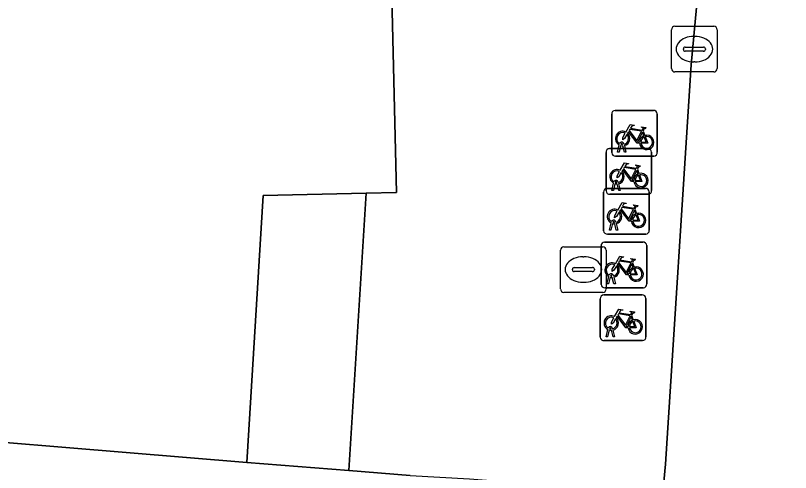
# Model space of a CAD drawing. Extents: x 160856 to 161310, y 384024 to 384878.
# Drawn here: x 161196.94 to 161213.93, y 384253.51 to 384263.52 of the extents above; entities that cross this region are included whole.
import ezdxf

# ---------------------------------------------------------------- set-up
doc = ezdxf.new("R2010")
doc.units = 0
for name, color, linetype in [('IMGEO_Brandkraan', 7, 'Continuous'), ('IMGEO_Fietsenrek', 7, 'Continuous'), ('IMGEO_Kolk', 7, 'Continuous'), ('IMGEO_Pand', 7, 'Continuous'), ('IMGEO_Rijbaan_lokaal_open', 7, 'Continuous'), ('IMGEO_Voetpad_open', 7, 'Continuous')]:
    doc.layers.add(name, color=color, linetype=linetype)

msp = doc.modelspace()

# ---------------------------------------------------------------- linework, layer by layer
at = {"layer": 'IMGEO_Brandkraan'}
for p, q in [((161208.889, 384257.532), (161208.889, 384258.384)), ((161208.964, 384258.458), (161209.816, 384258.458)), ((161209.89, 384258.384), (161209.89, 384257.532)), ((161209.377, 384258.238), (161209.402, 384258.238)), ((161209.191, 384258.001), (161209.589, 384258.001)), ((161209.148, 384257.952), (161209.148, 384257.964)), ((161209.586, 384257.915), (161209.188, 384257.915)), ((161209.632, 384257.964), (161209.632, 384257.952)), ((161209.4, 384257.678), (161209.375, 384257.678)), ((161209.816, 384257.458), (161208.964, 384257.458))]:
    msp.add_line(p, q, dxfattribs=at)
for points in [[(161208.889, 384257.532), (161208.889, 384258.384)], [(161208.964, 384258.458), (161209.816, 384258.458)], [(161209.89, 384258.384), (161209.89, 384257.532)], [(161209.816, 384257.458), (161208.964, 384257.458)]]:
    msp.add_lwpolyline(points, dxfattribs=at)
for centre, radius, start, end in [((161208.966, 384258.382), 0.0765, 91.552, 178.448), ((161208.966, 384258.382), 0.0765, 91.552, 178.448), ((161209.814, 384258.382), 0.0765, 1.552, 88.448), ((161209.814, 384258.382), 0.0765, 1.552, 88.448), ((161209.188, 384257.961), 0.0403, 85.8775, 175.7526), ((161209.593, 384257.963), 0.0386, 1.7309, 96.639), ((161209.185, 384257.951), 0.0366, 178.938, 274.7102), ((161209.589, 384257.958), 0.043, 264.8664, 352.4533), ((161208.966, 384257.534), 0.0765, 181.552, 268.448), ((161208.966, 384257.534), 0.0765, 181.552, 268.448), ((161209.814, 384257.534), 0.0765, 271.552, 358.448), ((161209.814, 384257.534), 0.0765, 271.552, 358.448)]:
    msp.add_arc(centre, radius, start, end, dxfattribs=at)
for centre, major_axis, ratio, start_param, end_param in [((161209.376, 384257.958), (-0.387, 0.002), 0.722429, 4.712389, 7.853982), ((161209.401, 384257.958), (-0.39, 0.002), 0.717154, 1.570796, 4.712389)]:
    msp.add_ellipse(centre, major_axis=major_axis, ratio=ratio, start_param=start_param, end_param=end_param, dxfattribs=at)
at = {"layer": 'IMGEO_Fietsenrek'}
for p, q in [((161210.086, 384261.444), (161210.927, 384261.444)), ((161210.927, 384261.444), (161210.086, 384261.444)), ((161211.011, 384261.369), (161211.011, 384260.528)), ((161211.011, 384260.528), (161211.011, 384261.369)), ((161210.011, 384260.519), (161210.011, 384261.36)), ((161210.011, 384261.36), (161210.011, 384260.519)), ((161210.698, 384260.993), (161210.734, 384260.898)), ((161210.249, 384260.7), (161210.248, 384260.704)), ((161210.28, 384260.711), (161210.281, 384260.704)), ((161209.886, 384259.682), (161209.886, 384260.523)), ((161209.886, 384260.523), (161209.886, 384259.682)), ((161209.961, 384260.607), (161210.802, 384260.607)), ((161210.802, 384260.607), (161209.961, 384260.607)), ((161210.138, 384260.528), (161210.177, 384260.688)), ((161210.172, 384260.528), (161210.138, 384260.528)), ((161210.207, 384260.676), (161210.172, 384260.528)), ((161210.29, 384260.528), (161210.256, 384260.67)), ((161210.288, 384260.674), (161210.323, 384260.528)), ((161210.323, 384260.528), (161210.29, 384260.528)), ((161210.886, 384260.532), (161210.886, 384259.691)), ((161210.886, 384259.691), (161210.886, 384260.532)), ((161210.936, 384260.444), (161210.095, 384260.444)), ((161210.095, 384260.444), (161210.936, 384260.444)), ((161210.573, 384260.156), (161210.609, 384260.061)), ((161210.013, 384259.691), (161210.052, 384259.851)), ((161210.124, 384259.863), (161210.123, 384259.867)), ((161210.155, 384259.874), (161210.156, 384259.867)), ((161209.908, 384259.735), (161210.749, 384259.735)), ((161210.749, 384259.735), (161209.908, 384259.735)), ((161210.047, 384259.691), (161210.013, 384259.691)), ((161210.082, 384259.839), (161210.047, 384259.691)), ((161210.165, 384259.691), (161210.131, 384259.833)), ((161210.163, 384259.837), (161210.198, 384259.691)), ((161210.198, 384259.691), (161210.165, 384259.691)), ((161209.833, 384258.81), (161209.833, 384259.651)), ((161209.833, 384259.651), (161209.833, 384258.81)), ((161210.811, 384259.607), (161209.97, 384259.607)), ((161209.97, 384259.607), (161210.811, 384259.607)), ((161210.833, 384259.66), (161210.833, 384258.819)), ((161210.833, 384258.819), (161210.833, 384259.66)), ((161210.52, 384259.284), (161210.556, 384259.189)), ((161210.071, 384258.991), (161210.07, 384258.995)), ((161210.102, 384259.002), (161210.103, 384258.995)), ((161209.96, 384258.819), (161209.999, 384258.979)), ((161210.029, 384258.967), (161209.994, 384258.819)), ((161210.112, 384258.819), (161210.078, 384258.961)), ((161210.11, 384258.965), (161210.145, 384258.819)), ((161210.758, 384258.735), (161209.917, 384258.735)), ((161209.917, 384258.735), (161210.758, 384258.735)), ((161209.994, 384258.819), (161209.96, 384258.819)), ((161210.145, 384258.819), (161210.112, 384258.819)), ((161209.854, 384258.559), (161210.695, 384258.559)), ((161210.695, 384258.559), (161209.854, 384258.559)), ((161210.779, 384258.484), (161210.779, 384257.643)), ((161210.779, 384257.643), (161210.779, 384258.484)), ((161209.779, 384257.634), (161209.779, 384258.475)), ((161209.779, 384258.475), (161209.779, 384257.634)), ((161210.466, 384258.108), (161210.502, 384258.013)), ((161209.906, 384257.643), (161209.945, 384257.803)), ((161210.017, 384257.815), (161210.016, 384257.819)), ((161210.048, 384257.826), (161210.049, 384257.819)), ((161209.94, 384257.643), (161209.906, 384257.643)), ((161209.975, 384257.791), (161209.94, 384257.643)), ((161210.058, 384257.643), (161210.024, 384257.785)), ((161210.056, 384257.789), (161210.091, 384257.643)), ((161210.091, 384257.643), (161210.058, 384257.643)), ((161210.704, 384257.559), (161209.863, 384257.559)), ((161209.863, 384257.559), (161210.704, 384257.559)), ((161209.761, 384256.477), (161209.761, 384257.318)), ((161209.761, 384257.318), (161209.761, 384256.477)), ((161209.836, 384257.402), (161210.677, 384257.402)), ((161210.677, 384257.402), (161209.836, 384257.402)), ((161210.761, 384257.327), (161210.761, 384256.486)), ((161210.761, 384256.486), (161210.761, 384257.327)), ((161210.448, 384256.951), (161210.484, 384256.856)), ((161209.888, 384256.486), (161209.927, 384256.646)), ((161209.957, 384256.634), (161209.922, 384256.486)), ((161209.999, 384256.658), (161209.998, 384256.662)), ((161210.04, 384256.486), (161210.006, 384256.628)), ((161210.03, 384256.669), (161210.031, 384256.662)), ((161210.038, 384256.632), (161210.073, 384256.486)), ((161209.922, 384256.486), (161209.888, 384256.486)), ((161210.073, 384256.486), (161210.04, 384256.486)), ((161210.686, 384256.402), (161209.845, 384256.402)), ((161209.845, 384256.402), (161210.686, 384256.402))]:
    msp.add_line(p, q, dxfattribs=at)
for points in [[(161210.324, 384260.97), (161210.419, 384261.134), (161210.505, 384261.12), (161210.507, 384261.111), (161210.451, 384261.1), (161210.424, 384261.055), (161210.68, 384261.014)], [(161210.667, 384260.989), (161210.41, 384261.03), (161210.393, 384261.001), (161210.56, 384260.781), (161210.667, 384260.989)], [(161210.68, 384261.014), (161210.705, 384261.063), (161210.699, 384261.067), (161210.676, 384261.071), (161210.664, 384261.078), (161210.663, 384261.081), (161210.665, 384261.086), (161210.76, 384261.071), (161210.762, 384261.061), (161210.752, 384261.048), (161210.74, 384261.042), (161210.726, 384261.048), (161210.698, 384260.993)], [(161210.345, 384260.918), (161210.293, 384260.828), (161210.253, 384260.803), (161210.254, 384260.85), (161210.309, 384260.944)], [(161210.62, 384260.726), (161210.57, 384260.726), (161210.379, 384260.977), (161210.36, 384260.945)], [(161210.715, 384260.891), (161210.685, 384260.968), (161210.576, 384260.75), (161210.619, 384260.75)], [(161210.649, 384260.75), (161210.769, 384260.749), (161210.725, 384260.863)], [(161210.745, 384260.87), (161210.8, 384260.725), (161210.65, 384260.725)], [(161210.199, 384260.133), (161210.294, 384260.297), (161210.38, 384260.283), (161210.382, 384260.274), (161210.326, 384260.263), (161210.299, 384260.218), (161210.555, 384260.177)], [(161210.542, 384260.152), (161210.285, 384260.193), (161210.268, 384260.164), (161210.435, 384259.944), (161210.542, 384260.152)], [(161210.555, 384260.177), (161210.58, 384260.226), (161210.574, 384260.23), (161210.551, 384260.234), (161210.539, 384260.241), (161210.538, 384260.244), (161210.54, 384260.249), (161210.635, 384260.234), (161210.637, 384260.224), (161210.627, 384260.211), (161210.615, 384260.205), (161210.601, 384260.211), (161210.573, 384260.156)], [(161210.22, 384260.081), (161210.168, 384259.991), (161210.128, 384259.966), (161210.129, 384260.013), (161210.184, 384260.107)], [(161210.495, 384259.889), (161210.445, 384259.889), (161210.254, 384260.14), (161210.235, 384260.108)], [(161210.59, 384260.054), (161210.56, 384260.131), (161210.451, 384259.913), (161210.494, 384259.913)], [(161210.524, 384259.913), (161210.644, 384259.912), (161210.6, 384260.026)], [(161210.62, 384260.033), (161210.675, 384259.888), (161210.525, 384259.888)], [(161210.146, 384259.261), (161210.241, 384259.425), (161210.327, 384259.411), (161210.329, 384259.402), (161210.273, 384259.391), (161210.246, 384259.346), (161210.502, 384259.305)], [(161210.502, 384259.305), (161210.527, 384259.354), (161210.521, 384259.358), (161210.498, 384259.362), (161210.486, 384259.369), (161210.485, 384259.372), (161210.487, 384259.377), (161210.582, 384259.362), (161210.584, 384259.352), (161210.574, 384259.339), (161210.562, 384259.333), (161210.548, 384259.339), (161210.52, 384259.284)], [(161210.167, 384259.209), (161210.115, 384259.119), (161210.075, 384259.094), (161210.076, 384259.141), (161210.131, 384259.235)], [(161210.442, 384259.017), (161210.392, 384259.017), (161210.201, 384259.268), (161210.182, 384259.236)], [(161210.489, 384259.28), (161210.232, 384259.321), (161210.215, 384259.292), (161210.382, 384259.072), (161210.489, 384259.28)], [(161210.537, 384259.182), (161210.507, 384259.259), (161210.398, 384259.041), (161210.441, 384259.041)], [(161210.567, 384259.161), (161210.622, 384259.016), (161210.472, 384259.016)], [(161210.471, 384259.041), (161210.591, 384259.04), (161210.547, 384259.154)], [(161210.092, 384258.085), (161210.187, 384258.249), (161210.273, 384258.235), (161210.275, 384258.226), (161210.219, 384258.215), (161210.192, 384258.17), (161210.448, 384258.129)], [(161210.435, 384258.104), (161210.178, 384258.145), (161210.161, 384258.116), (161210.328, 384257.896), (161210.435, 384258.104)], [(161210.448, 384258.129), (161210.473, 384258.178), (161210.467, 384258.182), (161210.444, 384258.186), (161210.432, 384258.193), (161210.431, 384258.196), (161210.433, 384258.201), (161210.528, 384258.186), (161210.53, 384258.176), (161210.52, 384258.163), (161210.508, 384258.157), (161210.494, 384258.163), (161210.466, 384258.108)], [(161210.113, 384258.033), (161210.061, 384257.943), (161210.021, 384257.918), (161210.022, 384257.965), (161210.077, 384258.059)], [(161210.388, 384257.841), (161210.338, 384257.841), (161210.147, 384258.092), (161210.128, 384258.06)], [(161210.483, 384258.006), (161210.453, 384258.083), (161210.344, 384257.865), (161210.387, 384257.865)], [(161210.417, 384257.865), (161210.537, 384257.864), (161210.493, 384257.978)], [(161210.513, 384257.985), (161210.568, 384257.84), (161210.418, 384257.84)], [(161210.074, 384256.928), (161210.169, 384257.092), (161210.255, 384257.078), (161210.257, 384257.069), (161210.201, 384257.058), (161210.174, 384257.013), (161210.43, 384256.972)], [(161210.417, 384256.947), (161210.16, 384256.988), (161210.143, 384256.959), (161210.31, 384256.739), (161210.417, 384256.947)], [(161210.43, 384256.972), (161210.455, 384257.021), (161210.449, 384257.025), (161210.426, 384257.029), (161210.414, 384257.036), (161210.413, 384257.039), (161210.415, 384257.044), (161210.51, 384257.029), (161210.512, 384257.019), (161210.502, 384257.006), (161210.49, 384257), (161210.476, 384257.006), (161210.448, 384256.951)], [(161210.095, 384256.876), (161210.043, 384256.786), (161210.003, 384256.761), (161210.004, 384256.808), (161210.059, 384256.902)], [(161210.37, 384256.684), (161210.32, 384256.684), (161210.129, 384256.935), (161210.11, 384256.903)], [(161210.465, 384256.849), (161210.435, 384256.926), (161210.326, 384256.708), (161210.369, 384256.708)], [(161210.399, 384256.708), (161210.519, 384256.707), (161210.475, 384256.821)], [(161210.495, 384256.828), (161210.55, 384256.683), (161210.4, 384256.683)]]:
    msp.add_lwpolyline(points, dxfattribs=at)
for centre, radius, start, end in [((161210.089, 384261.366), 0.0779, 92.4484, 184.2845), ((161210.089, 384261.366), 0.0779, 92.4484, 184.2845), ((161210.933, 384261.366), 0.0779, 2.4484, 94.2845), ((161210.933, 384261.366), 0.0779, 2.4484, 94.2845), ((161210.251, 384260.829), 0.159, 62.6766, 242.1369), ((161210.251, 384260.829), 0.129, 63.3192, 238.903), ((161210.251, 384260.829), 0.129, 283.6043, 43.4302), ((161210.251, 384260.829), 0.159, 283.5766, 46.6042), ((161210.778, 384260.745), 0.159, 113.3408, 178.3217), ((161210.778, 384260.745), 0.159, 187.0065, 105.7708), ((161210.778, 384260.745), 0.129, 113.923, 177.9556), ((161210.778, 384260.745), 0.129, 188.6715, 104.5883), ((161210.231, 384260.7), 0.0499, 12.8025, 158.6934), ((161210.231, 384260.7), 0.0174, 12.8025, 163.4502), ((161210.251, 384260.829), 0.129, 253.415, 269.0204), ((161209.964, 384260.529), 0.0779, 92.4484, 184.2845), ((161209.964, 384260.529), 0.0779, 92.4484, 184.2845), ((161210.251, 384260.829), 0.159, 253.9967, 271.7867), ((161210.808, 384260.529), 0.0779, 2.4484, 94.2845), ((161210.808, 384260.529), 0.0779, 2.4484, 94.2845), ((161210.933, 384260.522), 0.0779, 272.4484, 4.2845), ((161210.933, 384260.522), 0.0779, 272.4484, 4.2845), ((161210.089, 384260.522), 0.0779, 182.4484, 274.2845), ((161210.089, 384260.522), 0.0779, 182.4484, 274.2845), ((161210.126, 384259.992), 0.159, 62.6766, 242.1369), ((161210.126, 384259.992), 0.129, 63.3192, 238.903), ((161210.126, 384259.992), 0.129, 283.6043, 43.4302), ((161210.126, 384259.992), 0.159, 283.5766, 46.6042), ((161210.653, 384259.908), 0.159, 113.3408, 178.3217), ((161210.653, 384259.908), 0.159, 187.0065, 105.7708), ((161210.653, 384259.908), 0.129, 113.923, 177.9556), ((161210.653, 384259.908), 0.129, 188.6715, 104.5883), ((161210.106, 384259.863), 0.0499, 12.8025, 158.6934), ((161210.106, 384259.863), 0.0174, 12.8025, 163.4502), ((161210.126, 384259.992), 0.129, 253.415, 269.0204), ((161209.911, 384259.657), 0.0779, 92.4484, 184.2845), ((161209.911, 384259.657), 0.0779, 92.4484, 184.2845), ((161209.964, 384259.685), 0.0779, 182.4484, 274.2845), ((161209.964, 384259.685), 0.0779, 182.4484, 274.2845), ((161210.126, 384259.992), 0.159, 253.9967, 271.7867), ((161210.755, 384259.657), 0.0779, 2.4484, 94.2845), ((161210.755, 384259.657), 0.0779, 2.4484, 94.2845), ((161210.808, 384259.685), 0.0779, 272.4484, 4.2845), ((161210.808, 384259.685), 0.0779, 272.4484, 4.2845), ((161210.073, 384259.12), 0.159, 62.6766, 242.1369), ((161210.073, 384259.12), 0.129, 63.3192, 238.903), ((161210.073, 384259.12), 0.129, 283.6043, 43.4302), ((161210.073, 384259.12), 0.159, 283.5766, 46.6042), ((161210.6, 384259.036), 0.159, 113.3408, 178.3217), ((161210.6, 384259.036), 0.159, 187.0065, 105.7708), ((161210.6, 384259.036), 0.129, 188.6715, 104.5883), ((161210.053, 384258.991), 0.0499, 12.8025, 158.6934), ((161210.053, 384258.991), 0.0174, 12.8025, 163.4502), ((161210.073, 384259.12), 0.129, 253.415, 269.0204), ((161210.6, 384259.036), 0.129, 113.923, 177.9556), ((161210.073, 384259.12), 0.159, 253.9967, 271.7867), ((161209.911, 384258.813), 0.0779, 182.4484, 274.2845), ((161209.911, 384258.813), 0.0779, 182.4484, 274.2845), ((161210.755, 384258.813), 0.0779, 272.4484, 4.2845), ((161210.755, 384258.813), 0.0779, 272.4484, 4.2845), ((161209.857, 384258.481), 0.0779, 92.4484, 184.2845), ((161209.857, 384258.481), 0.0779, 92.4484, 184.2845), ((161210.701, 384258.481), 0.0779, 2.4484, 94.2845), ((161210.701, 384258.481), 0.0779, 2.4484, 94.2845), ((161210.019, 384257.944), 0.159, 62.6766, 242.1369), ((161210.019, 384257.944), 0.129, 63.3192, 238.903), ((161210.019, 384257.944), 0.129, 283.6043, 43.4302), ((161210.019, 384257.944), 0.159, 283.5766, 46.6042), ((161210.546, 384257.86), 0.159, 113.3408, 178.3217), ((161210.546, 384257.86), 0.159, 187.0065, 105.7708), ((161210.546, 384257.86), 0.129, 113.923, 177.9556), ((161210.546, 384257.86), 0.129, 188.6715, 104.5883), ((161209.999, 384257.815), 0.0499, 12.8025, 158.6934), ((161209.999, 384257.815), 0.0174, 12.8025, 163.4502), ((161210.019, 384257.944), 0.129, 253.415, 269.0204), ((161209.857, 384257.637), 0.0779, 182.4484, 274.2845), ((161209.857, 384257.637), 0.0779, 182.4484, 274.2845), ((161210.019, 384257.944), 0.159, 253.9967, 271.7867), ((161210.701, 384257.637), 0.0779, 272.4484, 4.2845), ((161210.701, 384257.637), 0.0779, 272.4484, 4.2845), ((161209.839, 384257.324), 0.0779, 92.4484, 184.2845), ((161209.839, 384257.324), 0.0779, 92.4484, 184.2845), ((161210.683, 384257.324), 0.0779, 2.4484, 94.2845), ((161210.683, 384257.324), 0.0779, 2.4484, 94.2845), ((161210.001, 384256.787), 0.159, 62.6766, 242.1369), ((161210.001, 384256.787), 0.129, 63.3192, 238.903), ((161210.001, 384256.787), 0.129, 283.6043, 43.4302), ((161210.001, 384256.787), 0.159, 283.5766, 46.6042), ((161210.528, 384256.703), 0.159, 113.3408, 178.3217), ((161210.528, 384256.703), 0.159, 187.0065, 105.7708), ((161210.528, 384256.703), 0.129, 113.923, 177.9556), ((161210.528, 384256.703), 0.129, 188.6715, 104.5883), ((161209.981, 384256.658), 0.0499, 12.8025, 158.6934), ((161210.001, 384256.787), 0.159, 253.9967, 271.7867), ((161209.981, 384256.658), 0.0174, 12.8025, 163.4502), ((161210.001, 384256.787), 0.129, 253.415, 269.0204), ((161209.839, 384256.48), 0.0779, 182.4484, 274.2845), ((161209.839, 384256.48), 0.0779, 182.4484, 274.2845), ((161210.683, 384256.48), 0.0779, 272.4484, 4.2845), ((161210.683, 384256.48), 0.0779, 272.4484, 4.2845)]:
    msp.add_arc(centre, radius, start, end, dxfattribs=at)
at = {"layer": 'IMGEO_Kolk'}
for p, q in [((161211.398, 384263.287), (161212.25, 384263.287)), ((161211.323, 384262.361), (161211.323, 384263.213)), ((161212.324, 384263.213), (161212.324, 384262.361)), ((161211.811, 384263.067), (161211.836, 384263.067)), ((161211.582, 384262.781), (161211.582, 384262.793)), ((161212.02, 384262.744), (161211.622, 384262.744)), ((161211.625, 384262.83), (161212.023, 384262.83)), ((161212.066, 384262.793), (161212.066, 384262.781)), ((161211.834, 384262.507), (161211.809, 384262.507)), ((161212.25, 384262.287), (161211.398, 384262.287))]:
    msp.add_line(p, q, dxfattribs=at)
for points in [[(161211.398, 384263.287), (161212.25, 384263.287)], [(161211.323, 384262.361), (161211.323, 384263.213)], [(161212.324, 384263.213), (161212.324, 384262.361)], [(161212.25, 384262.287), (161211.398, 384262.287)]]:
    msp.add_lwpolyline(points, dxfattribs=at)
for centre, radius, start, end in [((161211.4, 384263.211), 0.0765, 91.552, 178.448), ((161211.4, 384263.211), 0.0765, 91.552, 178.448), ((161212.248, 384263.211), 0.0765, 1.552, 88.448), ((161212.248, 384263.211), 0.0765, 1.552, 88.448), ((161211.622, 384262.79), 0.0403, 85.8775, 175.7526), ((161211.619, 384262.78), 0.0366, 178.938, 274.7102), ((161212.023, 384262.787), 0.043, 264.8664, 352.4533), ((161212.027, 384262.792), 0.0386, 1.7309, 96.639), ((161211.4, 384262.363), 0.0765, 181.552, 268.448), ((161211.4, 384262.363), 0.0765, 181.552, 268.448), ((161212.248, 384262.363), 0.0765, 271.552, 358.448), ((161212.248, 384262.363), 0.0765, 271.552, 358.448)]:
    msp.add_arc(centre, radius, start, end, dxfattribs=at)
for centre, major_axis, ratio, start_param, end_param in [((161211.81, 384262.787), (-0.387, 0.002), 0.722429, 4.712389, 7.853982), ((161211.835, 384262.787), (-0.39, 0.002), 0.717154, 1.570796, 4.712389)]:
    msp.add_ellipse(centre, major_axis=major_axis, ratio=ratio, start_param=start_param, end_param=end_param, dxfattribs=at)
at = {"layer": 'IMGEO_Pand'}
msp.add_lwpolyline([(161205.02, 384274.053), (161204.963, 384277.713), (161204.063, 384277.698), (161201.671, 384280.086), (161199.622, 384280.025), (161199.613, 384280.328), (161178.89, 384279.915), (161179.141, 384263.912), (161191.154, 384264.1), (161191.266, 384256.946), (161192.617, 384256.967), (161192.627, 384256.305), (161192.655, 384254.508), (161202.014, 384253.733), (161202.369, 384259.581), (161204.63, 384259.631), (161205.289, 384259.645), (161205.145, 384265.777)], close=True, dxfattribs=at)
msp.add_lwpolyline([(161205.595, 384253.449), (161204.244, 384253.556), (161202.014, 384253.733), (161192.655, 384254.508), (161191.41, 384254.489), (161191.007, 384250)], dxfattribs=at)
at = {"layer": 'IMGEO_Rijbaan_lokaal_open'}
msp.add_lwpolyline([(161215.05, 384278.021), (161215.074, 384278.391), (161213.24, 384278.519), (161213.121, 384277.179), (161212.035, 384265.52), (161212.02, 384265.357), (161211.753, 384262.446), (161211.187, 384253.691), (161211.133, 384253.071), (161210.868, 384250), (161210.029, 384239.243), (161209.635, 384234.186), (161209.458, 384231.971), (161207.958, 384213.205), (161207.369, 384205.837), (161206.188, 384191.059), (161205.858, 384186.962)], dxfattribs=at)
at = {"layer": 'IMGEO_Voetpad_open'}
for points in [[(161213.121, 384277.179), (161213.24, 384278.519), (161213.412, 384280.458), (161209.303, 384280.318), (161204.911, 384280.464), (161204.963, 384277.713), (161205.02, 384274.053), (161205.145, 384265.777), (161205.289, 384259.645), (161204.63, 384259.631), (161204.244, 384253.556), (161205.595, 384253.449), (161206.896, 384253.371), (161207.915, 384253.294), (161207.655, 384250), (161197.483, 384121.051)], [(161210.635, 384253.113), (161211.133, 384253.071), (161211.187, 384253.691), (161211.753, 384262.446), (161212.02, 384265.357), (161212.035, 384265.52)]]:
    msp.add_lwpolyline(points, dxfattribs=at)
msp.add_lwpolyline([(161204.63, 384259.631), (161202.369, 384259.581), (161202.014, 384253.733), (161204.244, 384253.556)], close=True, dxfattribs=at)

doc.saveas('drawing.dxf')
